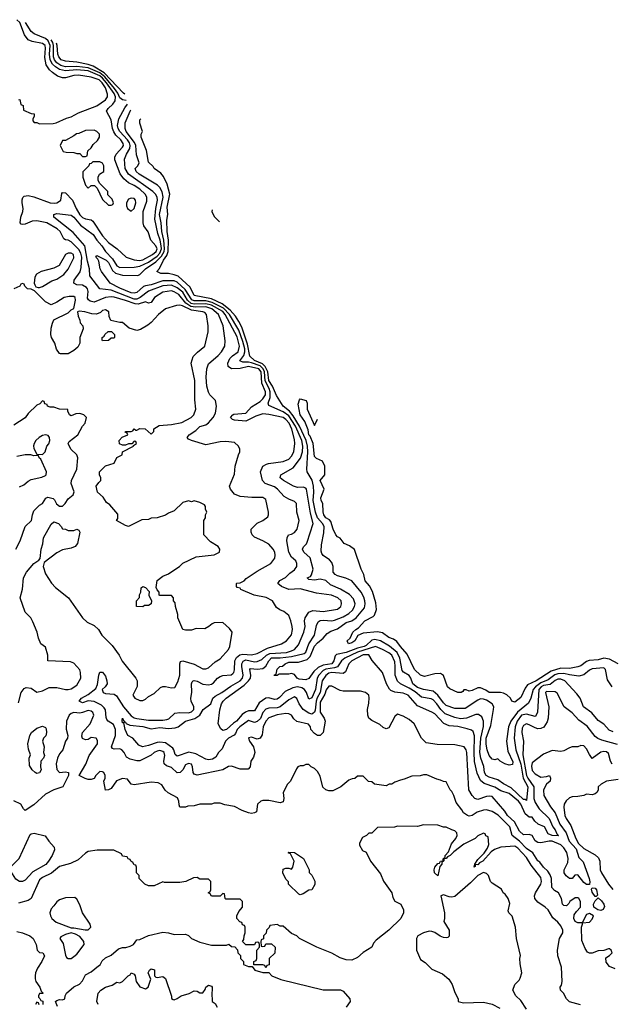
# Model space of a CAD drawing. Header units: inches. Extents: x 2348341 to 2479810, y 460419 to 613669.
# Tile 406 of 656: x 2390531 to 2394663, y 581511 to 588390. Entities that reach past the tile are written whole.
import ezdxf

# ---------------------------------------------------------------- set-up
doc = ezdxf.new("R2010")
doc.units = ezdxf.units.IN
doc.header["$MEASUREMENT"] = 0
doc.layers.add('C3598', color=7, linetype='Continuous')

msp = doc.modelspace()

# ---------------------------------------------------------------- linework, layer by layer
at = {"layer": 'C3598', "color": 2}
for points, elevation in [([(2390526, 587830), (2390532.7, 587832.7), (2390538, 587798), (2390554, 587790), (2390558, 587758), (2390610, 587734), (2390632.7, 587732.7), (2390632.7, 587712.7), (2390623.6, 587696.4), (2390623.6, 587683.6), (2390632.7, 587672.7), (2390650, 587672), (2390670, 587662), (2390765.4, 587665.4), (2390786, 587670), (2390858, 587702), (2390890, 587711.3), (2390941.2, 587738.8), (2391070, 587788.8), (2391129, 587830), (2391144, 587850), (2391145.2, 587870), (2391130, 587913.6), (2391107.3, 587950), (2391086, 587970), (2391030, 587989.3), (2390942.5, 588002.5), (2390910, 587999.7), (2390850, 587982.7), (2390830, 587982.7), (2390795.3, 587995.3), (2390760.4, 588020.4), (2390740.1, 588040.1), (2390714.9, 588074.9), (2390706.3, 588126.3), (2390711.8, 588190), (2390709.4, 588210), (2390690, 588223.6), (2390617.5, 588237.5), (2390589.8, 588249.8), (2390563.8, 588283.8), (2390531.1, 588370), (2390511.5, 588390)], 106), ([(2394669.6, 583189.6), (2394658, 583210), (2394643.7, 583263.7), (2394630, 583274.5), (2394610, 583277), (2394588.5, 583271.5), (2394530, 583228.7), (2394510, 583255.3), (2394490, 583295.3), (2394470, 583317.2), (2394450, 583319), (2394430, 583309.2), (2394390, 583309), (2394370, 583304), (2394330, 583282), (2394310, 583278), (2394250, 583284), (2394190, 583259.3), (2394110, 583198), (2394106, 583174), (2394110, 583144.7), (2394130, 583121), (2394170, 583098), (2394210, 583102), (2394232, 583110), (2394238, 583090), (2394236, 583070), (2394210, 583048), (2394196.8, 583023.2), (2394190, 583006), (2394190.8, 582970), (2394238.4, 582890), (2394270, 582847.7), (2394304.2, 582770), (2394347.4, 582710), (2394367.2, 582650), (2394416.1, 582596.1), (2394437, 582537), (2394466.7, 582506.7), (2394508.2, 582390), (2394513, 582367), (2394510, 582348), (2394490, 582347.3), (2394470, 582362.7), (2394430, 582415.1), (2394407.2, 582412.8), (2394390, 582389), (2394370, 582389), (2394347.5, 582407.5), (2394334.5, 582430), (2394334, 582450), (2394358.5, 582501.5), (2394361, 582530), (2394351.2, 582571.2), (2394330, 582605.1), (2394310, 582626), (2394250, 582651.8), (2394228.2, 582651.8), (2394170, 582639.7), (2394150, 582641.6), (2394130, 582653.2), (2394109, 582690), (2394090, 582696.9), (2394050, 582694), (2394021.1, 582721.1), (2393987, 582787), (2393937, 582830), (2393919.7, 582859.7), (2393830, 582962), (2393810, 582965.2), (2393790, 582962), (2393730, 582942.7), (2393710, 582949.3), (2393690, 582969.2), (2393666.6, 583010), (2393653.3, 583270), (2393649.5, 583289.5), (2393635.3, 583310), (2393570, 583322.7), (2393445.4, 583325.4), (2393370, 583337.2), (2393337.2, 583370), (2393285.2, 583470), (2393250, 583501.2), (2393210, 583525.2), (2393170, 583539), (2393150, 583522), (2393110, 583442), (2393090, 583435.3), (2393070, 583444), (2393045.6, 583465.6), (2392990, 583494), (2392969, 583510), (2392962.7, 583530), (2392960.9, 583570), (2392970, 583614), (2392972.3, 583652.3), (2392968.7, 583670), (2392946, 583690), (2392910, 583699), (2392790, 583699.5), (2392770, 583704.5), (2392710, 583734), (2392690, 583734.5), (2392671.7, 583708.3), (2392661.5, 583678.5), (2392630, 583622), (2392630, 583551), (2392658, 583510), (2392664.9, 583490), (2392650.6, 583409.4), (2392630, 583388.7), (2392610, 583388.7), (2392590, 583402), (2392564, 583430), (2392562, 583450), (2392548.9, 583468.9), (2392466.6, 583486.6), (2392444.8, 583504.8), (2392429, 583530), (2392410, 583540.9), (2392390, 583542.9), (2392330, 583533.5), (2392270, 583511.3), (2392250.4, 583490), (2392230.4, 583450), (2392225.2, 583394.8), (2392210.4, 583369.6), (2392190, 583362.7), (2392150, 583377.2), (2392128.3, 583371.7), (2392134.8, 583350), (2392163, 583310), (2392174, 583270), (2392162.8, 583237.2), (2392144.7, 583210), (2392141, 583170), (2392126, 583154), (2392070, 583154), (2392010, 583175.1), (2391990, 583172.3), (2391950.4, 583149.6), (2391770, 583112.7), (2391750, 583119), (2391742.7, 583130), (2391738, 583170), (2391730, 583188.7), (2391710, 583194.5), (2391690, 583184), (2391670.4, 583149.6), (2391651, 583130), (2391630, 583129.3), (2391590, 583166), (2391557, 583177), (2391539, 583190), (2391538, 583210), (2391545.1, 583250), (2391539.5, 583270), (2391530, 583278.4), (2391510, 583283.6), (2391490, 583279.7), (2391470.7, 583270), (2391448.8, 583251.2), (2391370, 583212.7), (2391350, 583212), (2391303, 583223), (2391277.5, 583237.5), (2391261.2, 583270), (2391244, 583290), (2391230, 583296.2), (2391190, 583293.2), (2391179, 583299), (2391173.2, 583310), (2391200.4, 583390), (2391201.1, 583430), (2391186.9, 583466.9), (2391148.5, 583488.5), (2391140.1, 583500.1), (2391134.7, 583514.7), (2391130, 583568.7), (2391122, 583582), (2391101.1, 583601.1), (2391050, 583627.1), (2391010, 583632.3), (2390970, 583618.4), (2390946.6, 583630), (2390962.7, 583650), (2391010, 583676.3), (2391061.5, 583718.5), (2391074.8, 583745.2), (2391082.9, 583810), (2391090, 583831.3), (2391110, 583831.3), (2391130, 583804.7), (2391140.5, 583770), (2391140.7, 583750), (2391127.7, 583730), (2391106, 583710), (2391114, 583690), (2391130, 583682.6), (2391190, 583678), (2391206, 583666), (2391255.6, 583590), (2391310, 583525.7), (2391330, 583513.1), (2391348.2, 583508.2), (2391430, 583496), (2391530, 583496.5), (2391558.8, 583501.2), (2391573.6, 583506.4), (2391614.9, 583545.1), (2391650, 583550.4), (2391710, 583546.3), (2391730, 583554), (2391746, 583570), (2391747.8, 583590), (2391727.8, 583630), (2391726.6, 583646.6), (2391732.9, 583692.9), (2391729.7, 583750.3), (2391735.1, 583764.9), (2391742, 583770), (2391750, 583773), (2391770, 583767.7), (2391810, 583748.2), (2391850, 583742), (2391870, 583747.3), (2391883.6, 583756.4), (2391911.4, 583788.6), (2391930, 583800.5), (2391950, 583808), (2392006.8, 583813.2), (2392018.3, 583821.7), (2392026, 583830), (2392031.4, 583848.6), (2392033.3, 583910), (2392046.2, 583933.8), (2392067.3, 583952.7), (2392090, 583958.3), (2392150, 583952.9), (2392190, 583961.7), (2392260.9, 583999.1), (2392359, 584030), (2392393.2, 584050), (2392430, 584092), (2392437, 584130), (2392434.5, 584150), (2392425.2, 584190), (2392410, 584228), (2392374.8, 584254.8), (2392346.8, 584266.8), (2392323.7, 584283.7), (2392295.3, 584330), (2392252.1, 584352.1), (2392169.3, 584369.3), (2392075.3, 584410), (2392070, 584418), (2392050, 584422), (2392044, 584430), (2392044, 584450), (2392047.5, 584452.5), (2392070, 584454.8), (2392098, 584470), (2392113.2, 584486.8), (2392190, 584537.3), (2392284, 584590), (2392311.9, 584628.1), (2392316, 584650), (2392312.7, 584670), (2392301.2, 584690), (2392270, 584725.2), (2392230, 584749.3), (2392170, 584775.3), (2392155.3, 584790), (2392148, 584810), (2392148, 584830), (2392190, 584872), (2392230, 584891.3), (2392263.1, 584916.9), (2392268.7, 584930), (2392268.7, 584950), (2392250, 585038), (2392230, 585052.7), (2392152.1, 585052.1), (2392070, 585059.3), (2392030, 585074), (2392002, 585110), (2391995.3, 585130), (2392030, 585214), (2392035.3, 585270), (2392058, 585350), (2392068, 585370), (2392068, 585390), (2392058, 585410), (2392030, 585435.3), (2391970, 585444), (2391930, 585441.2), (2391830, 585419), (2391730, 585449), (2391710, 585459), (2391701.2, 585470), (2391714, 585490), (2391760.4, 585519.6), (2391790, 585548.4), (2391830, 585560.4), (2391850, 585573.4), (2391882.7, 585610), (2391898.6, 585641.4), (2391905.2, 585690), (2391899, 585730), (2391859, 585770), (2391850, 585788), (2391838, 585830), (2391832.5, 585892.5), (2391838, 585950), (2391850, 585984.7), (2391917, 586043), (2391939.5, 586070), (2391962.7, 586110), (2391965.2, 586145.2), (2391951.5, 586250), (2391919.7, 586330), (2391873.5, 586370), (2391830, 586383.2), (2391758.9, 586381.1), (2391726, 586386), (2391690.6, 586410), (2391641.3, 586470), (2391610, 586489.7), (2391590, 586494.8), (2391530, 586487), (2391471.3, 586450), (2391450, 586415.3), (2391430, 586409.2), (2391410, 586418), (2391357.8, 586402.2), (2391336.3, 586403.7), (2391270, 586428.7), (2391190, 586452.4), (2391170, 586454.3), (2391130, 586448), (2391050, 586417.6), (2391023.8, 586423.8), (2391011.7, 586431.7), (2391005.6, 586445.6), (2391009.6, 586490), (2391005.1, 586510), (2390998, 586518), (2390970, 586535.1), (2390930, 586538.4), (2390909.4, 586550), (2390912.3, 586570), (2390952.2, 586627.8), (2390961, 586659), (2390963.8, 586730), (2390957.9, 586757.9), (2390943.4, 586783.4), (2390890, 586838), (2390870, 586849.3), (2390850, 586852), (2390840.1, 586860.1), (2390812.8, 586910), (2390791.8, 586930), (2390721.2, 586970), (2390650, 586984.7), (2390618.7, 586981.3), (2390570, 586960.7), (2390550, 586958), (2390540.7, 586960.7), (2390533.2, 586970), (2390538.7, 587010), (2390553.3, 587050), (2390555.1, 587070), (2390547, 587110), (2390549.3, 587130.7), (2390552.9, 587147.1), (2390563.2, 587156.8), (2390590, 587160.7), (2390630, 587153.4), (2390744.7, 587110), (2390771.6, 587108.4), (2390790, 587110.8), (2390810, 587121), (2390817.2, 587130), (2390825.2, 587174.8), (2390830, 587182), (2390850, 587181), (2390900.5, 587130), (2390924.4, 587070), (2390950, 587026), (2390970, 587007.7), (2390990, 586998.9), (2391030, 586990.7), (2391042.4, 586982.4), (2391110, 586879.1), (2391150, 586833), (2391210.8, 586790), (2391274.8, 586730), (2391331.3, 586711.3), (2391368.2, 586708.2), (2391390, 586712.4), (2391458.7, 586750), (2391483, 586770), (2391490.8, 586790), (2391480.7, 586810), (2391447.3, 586850), (2391427.8, 586907.8), (2391398, 586950), (2391392.3, 586970), (2391392.3, 587050), (2391418, 587122), (2391418.7, 587150), (2391408, 587170), (2391370, 587205.1), (2391330, 587231.1), (2391289.8, 587249.8), (2391257.1, 587277.1), (2391232.5, 587312.5), (2391195.1, 587410), (2391194.7, 587430), (2391203.5, 587450), (2391250, 587500.5), (2391255.4, 587510), (2391254, 587526), (2391237.4, 587550), (2391202.8, 587582.8), (2391187.6, 587607.6), (2391178.4, 587630), (2391169.7, 587689.7), (2391137.2, 587750), (2391149.6, 587770), (2391181, 587799), (2391197, 587823), (2391199.5, 587850), (2391190, 587875.3), (2391137.7, 587950), (2391110, 587982), (2391090, 587997.8), (2391010, 588033.1), (2390930, 588039.9), (2390850, 588032.1), (2390810, 588041.5), (2390779.8, 588059.8), (2390759.8, 588079.8), (2390744.7, 588110), (2390740.2, 588150), (2390744.1, 588210), (2390730, 588242.4), (2390710, 588258.6), (2390632.2, 588292.2), (2390610, 588308), (2390571.6, 588370.8)], 102), ([(2391275.1, 587824.8), (2391250, 587829.7), (2391230, 587844.2), (2391216.1, 587876.1), (2391192.8, 587910), (2391124.5, 587990), (2391090, 588018.2), (2391010, 588054.5), (2390930, 588064), (2390850, 588061.7), (2390818.7, 588070), (2390790, 588088), (2390773.2, 588110), (2390767.3, 588130), (2390766.7, 588210), (2390762.5, 588230), (2390750, 588249.8)], 98), ([(2391265, 587870.6), (2391255.7, 587875.7), (2391119.7, 588019.7), (2391045, 588065), (2391010, 588077.5), (2390930, 588094.2), (2390850, 588099.1), (2390821.6, 588110), (2390804.4, 588130), (2390797.7, 588150), (2390792.8, 588210), (2390788.7, 588225.2)], 94), ([(2394705.3, 583325.3), (2394595.6, 583355.6), (2394568.1, 583368.1), (2394550, 583382.7), (2394494.2, 583454.1), (2394436.6, 583496.6), (2394390, 583547), (2394332.7, 583590), (2394284.7, 583684.7), (2394270, 583693.2), (2394210, 583695.6), (2394203, 583690), (2394225.5, 583590), (2394221.6, 583510), (2394214.7, 583485.3), (2394192.1, 583447.9), (2394170, 583437), (2394150, 583436.2), (2394130, 583442), (2394090, 583464.5), (2394070, 583469.4), (2394050, 583459.3), (2394040.7, 583439.3), (2394037.1, 583410), (2394050.5, 583350.5), (2394045.2, 583254.8), (2394071.1, 583110), (2394079.7, 583090), (2394122.3, 583030), (2394122, 582950), (2394130, 582920.7), (2394157.7, 582877.7), (2394228.5, 582810), (2394254, 582750), (2394270.3, 582730), (2394281.3, 582701.3), (2394294.8, 582690), (2394292.1, 582687.9), (2394249, 582690), (2394222.4, 582702.4), (2394197.2, 582750), (2394152, 582770), (2394129, 582790), (2394110, 582819), (2394090, 582819), (2394062, 582842), (2394029.7, 582910), (2394015.3, 582930), (2393950, 582984.2), (2393890, 583002.6), (2393850, 583028.6), (2393774.3, 583054.3), (2393750, 583074), (2393724.7, 583124.7), (2393707.9, 583207.9), (2393703.8, 583270), (2393707.8, 583387.8), (2393697.4, 583417.4), (2393686, 583426), (2393656.1, 583436.1), (2393590, 583451.6), (2393530, 583456), (2393492.1, 583472.1), (2393430, 583539.3), (2393410, 583553.2), (2393310, 583597.2), (2393244, 583670), (2393210, 583684.5), (2393151.7, 583691.7), (2393123.2, 583703.2), (2393112.5, 583712.5), (2393093.2, 583750), (2393064, 583830), (2392993.3, 583913.3), (2392970, 583952.6), (2392930, 583953.2), (2392850.5, 583910), (2392830.5, 583890), (2392806.4, 583833.6), (2392790, 583822), (2392710, 583829.7), (2392690, 583823.5), (2392670, 583807.8), (2392643.9, 583770), (2392629.3, 583690), (2392607.9, 583652.1), (2392601.2, 583630), (2392593.9, 583566.1), (2392588.9, 583551.1), (2392577.7, 583542.3), (2392570, 583538.7), (2392550, 583544.7), (2392510.8, 583570.8), (2392482.4, 583610), (2392466.8, 583646.8), (2392450, 583659.3), (2392410, 583638.4), (2392350, 583589.7), (2392330, 583582.7), (2392270, 583579.6), (2392250, 583574), (2392230, 583549.5), (2392211.5, 583508.5), (2392190, 583487.1), (2392170, 583480.5), (2392130, 583493.6), (2392068.4, 583450), (2392048.7, 583430), (2392038, 583402), (2392028.8, 583391.2), (2391990, 583369.6), (2391968.4, 583350), (2391944.4, 583295.6), (2391919.1, 583270), (2391901.6, 583238.4), (2391876.7, 583223.3), (2391850, 583218.4), (2391830, 583222.7), (2391760.5, 583260.5), (2391713.3, 583273.3), (2391630, 583245.1), (2391616.6, 583256.6), (2391607.6, 583290), (2391600.1, 583300.1), (2391550, 583337.4), (2391510, 583342), (2391490, 583339.7), (2391430, 583318.7), (2391388.7, 583310), (2391362, 583322), (2391322, 583370), (2391285.2, 583390), (2391267, 583430), (2391258, 583478), (2391250, 583478), (2391246, 583494), (2391249.3, 583510.7), (2391254.8, 583494.8), (2391262, 583490), (2391262, 583482), (2391270, 583482), (2391273.7, 583473.7), (2391300.3, 583460.3), (2391390, 583451.8), (2391450, 583435.3), (2391510, 583446), (2391570, 583438.9), (2391617, 583443), (2391638, 583450), (2391690, 583488.4), (2391753.2, 583506.8), (2391789.7, 583530.3), (2391813.2, 583570), (2391865.2, 583610), (2391879.3, 583650), (2391895.4, 583664.6), (2391942, 583690), (2392005.2, 583734.8), (2392071.3, 583770), (2392086.3, 583790), (2392092.4, 583810), (2392082.2, 583870), (2392082.4, 583890), (2392090.8, 583909.2), (2392110, 583917.2), (2392170, 583904.4), (2392190, 583906), (2392220.8, 583919.2), (2392255.4, 583950), (2392278, 583962), (2392395.3, 583970), (2392430, 583979.6), (2392449.5, 583990), (2392477.3, 584022.7), (2392516.2, 584110), (2392525.1, 584150), (2392520.7, 584190), (2392524.5, 584210), (2392549.4, 584250), (2392577.6, 584262.4), (2392650, 584256.5), (2392749.5, 584270.5), (2392773.2, 584290), (2392779.3, 584310), (2392776, 584330), (2392753.2, 584350), (2392708.7, 584370), (2392604.4, 584384.4), (2392490, 584413.3), (2392410, 584409.6), (2392359, 584430), (2392334, 584450), (2392347.7, 584472.3), (2392386.8, 584493.2), (2392417, 584523), (2392450, 584546.8), (2392467, 584570), (2392466.6, 584590), (2392459.3, 584610), (2392430, 584636), (2392409.6, 584670), (2392397.2, 584750), (2392399, 584770), (2392408.7, 584790), (2392430, 584794.8), (2392450, 584806.8), (2392469.2, 584830), (2392482.7, 584890), (2392466, 584950), (2392464, 585010), (2392450, 585024), (2392410, 585039.3), (2392378, 585058), (2392332.3, 585110), (2392310, 585125.6), (2392245.2, 585150), (2392226, 585170), (2392213.2, 585230), (2392229, 585270), (2392254.8, 585285.2), (2392269.5, 585290.5), (2392370, 585302.4), (2392410, 585319.1), (2392430, 585340.7), (2392444.5, 585370), (2392451.3, 585430), (2392450, 585458), (2392430.8, 585530), (2392412.7, 585570), (2392390, 585596.9), (2392370, 585609.7), (2392270, 585632.3), (2392230, 585635.8), (2392179.6, 585620.4), (2392110, 585586), (2392030, 585593.2), (2392017.2, 585597.2), (2392002, 585610), (2392019, 585630), (2392026.9, 585633.1), (2392110, 585640.7), (2392150, 585684.9), (2392210, 585721.6), (2392230, 585741.3), (2392247.1, 585770), (2392248.6, 585790), (2392222, 585850), (2392216.8, 585930), (2392201.1, 585950), (2392130, 585967.9), (2392070, 585954.2), (2392009.7, 585949.7), (2391986.7, 585966.7), (2391983.6, 585990), (2391998, 586022), (2392017.5, 586042.5), (2392056.2, 586070), (2392066.6, 586110), (2392050, 586173.6), (2391965.8, 586330), (2391950, 586350.6), (2391870, 586395.9), (2391830, 586405.3), (2391750, 586403.1), (2391727.7, 586407.7), (2391702.8, 586430), (2391670, 586486.8), (2391630, 586517.3), (2391590, 586534.8), (2391530, 586531.5), (2391430, 586493.3), (2391371.9, 586448.1), (2391350, 586437.1), (2391330, 586438.2), (2391170, 586499.8), (2391089.6, 586509.6), (2391021.5, 586601.4), (2391019.1, 586650), (2391003.3, 586703.3), (2390986, 586810), (2390904.2, 586904.2), (2390769.4, 587010), (2390768.7, 587030), (2390790, 587034.9), (2390890, 587024.4), (2390910, 587010.4), (2390954.9, 586954.9), (2391043.7, 586890), (2391070.3, 586850), (2391105.2, 586810), (2391130.3, 586770), (2391178.5, 586718.5), (2391210, 586670.3), (2391230, 586659.6), (2391330, 586660.9), (2391370, 586669.1), (2391430, 586696.6), (2391490, 586737.3), (2391510, 586758.2), (2391521, 586790), (2391519.6, 586810), (2391511.9, 586850), (2391495.1, 586895.1), (2391475.7, 586995.7), (2391481.2, 587070), (2391492.8, 587130), (2391490.7, 587150.7), (2391480.5, 587170), (2391461.6, 587190), (2391290, 587309.7), (2391267.3, 587350), (2391264, 587416), (2391276.9, 587450), (2391301, 587490), (2391302.8, 587510), (2391297.1, 587530), (2391284.1, 587550), (2391229.8, 587610), (2391218.5, 587630), (2391214.8, 587650), (2391223.6, 587696.4), (2391264.8, 587775.2), (2391283.5, 587800)], 98), ([(2394675.5, 583415.5), (2394647.2, 583427.2), (2394610, 583469), (2394570, 583494), (2394527.6, 583547.6), (2394469.2, 583590), (2394444, 583650), (2394421.2, 583681.2), (2394338.4, 583770), (2394310, 583783.5), (2394290, 583782.3), (2394270, 583773.1), (2394235.2, 583744.8), (2394190, 583737.7), (2394172, 583730), (2394156.5, 583710), (2394147.7, 583552.3), (2394138.8, 583530), (2394130, 583522.7), (2394070, 583538.3), (2394036.3, 583530), (2394004.7, 583490), (2393990.2, 583450), (2393984.4, 583370), (2393995.2, 583290), (2394030, 583187.7), (2394046, 583090), (2394078.8, 583030), (2394070, 582935.3), (2394062, 582942), (2394050, 582943), (2393962.7, 583022.7), (2393910, 583051.2), (2393870, 583079.7), (2393810, 583098), (2393789.8, 583109.8), (2393778, 583130), (2393772.5, 583172.5), (2393751.1, 583230), (2393744.5, 583270), (2393752.4, 583370), (2393771.1, 583451.1), (2393769.6, 583489.6), (2393759.3, 583519.3), (2393736, 583536), (2393716, 583536), (2393650.3, 583509.7), (2393610, 583506), (2393570, 583513.7), (2393501.5, 583541.5), (2393471.1, 583570), (2393443.1, 583610), (2393417.4, 583637.4), (2393404.1, 583644.1), (2393337.3, 583657.3), (2393293.5, 583693.5), (2393250, 583720.7), (2393189.8, 583749.8), (2393170, 583767.6), (2393152, 583810), (2393153.8, 583870), (2393150, 583904), (2393130, 583949.4), (2393110, 583965.6), (2393064, 583990), (2393015.3, 584010), (2392890, 583970.6), (2392802.4, 583930), (2392778, 583910), (2392750, 583868.9), (2392730, 583861.7), (2392670, 583853.4), (2392650, 583843.1), (2392619.6, 583810), (2392609.1, 583790), (2392596.1, 583710), (2392570, 583653.2), (2392550, 583644), (2392533.6, 583690), (2392520.5, 583710), (2392502.4, 583722.4), (2392470, 583729.8), (2392437.8, 583722.2), (2392384.2, 583695.8), (2392346.2, 583653.8), (2392330, 583642), (2392310, 583641), (2392270, 583653), (2392249.1, 583650.9), (2392202.6, 583617.4), (2392170, 583561.2), (2392130, 583562.4), (2392107.5, 583552.5), (2392085.4, 583534.6), (2392045.5, 583490), (2392024.2, 583475.8), (2391976.3, 583430), (2391950, 583423.7), (2391934.5, 583434.5), (2391917.2, 583470), (2391929.5, 583569.5), (2391941.3, 583610), (2391951.8, 583630), (2391972, 583650), (2392099, 583740.9), (2392129.7, 583770), (2392141.7, 583790), (2392144.4, 583810), (2392138, 583850), (2392143, 583857), (2392190, 583852.7), (2392230, 583857.6), (2392250, 583874.4), (2392270, 583910.3), (2392290, 583931.1), (2392350, 583931.8), (2392430, 583942), (2392517.5, 583962.5), (2392530, 583970.5), (2392550.9, 584030), (2392589.6, 584090), (2392602.6, 584157.4), (2392615.9, 584184.1), (2392628.2, 584191.8), (2392650, 584195.8), (2392710, 584190.4), (2392730, 584193.7), (2392790, 584217.7), (2392830, 584240.3), (2392855.7, 584264.3), (2392869.6, 584290), (2392873.3, 584310), (2392862.8, 584342.8), (2392834.3, 584374.3), (2392772.2, 584412.2), (2392701.7, 584441.7), (2392670, 584471.2), (2392630, 584481.1), (2392590, 584475.1), (2392550, 584478), (2392538, 584490), (2392561.2, 584498.8), (2392569.5, 584510.5), (2392579.5, 584550), (2392559.5, 584630), (2392514.5, 584670), (2392505.1, 584690), (2392511.8, 584708.2), (2392533, 584727), (2392539.7, 584740.3), (2392580.9, 584870), (2392562.2, 584942.2), (2392534, 585110), (2392530, 585116), (2392510, 585123.7), (2392470, 585122), (2392442, 585130), (2392374, 585170), (2392349.2, 585190), (2392355.3, 585210), (2392440.7, 585259.3), (2392492.7, 585327.3), (2392507.1, 585370), (2392508.5, 585411.5), (2392501.6, 585450), (2392457, 585550), (2392410, 585622.2), (2392370, 585650.7), (2392270, 585695.3), (2392266.3, 585710), (2392279.8, 585750), (2392279.1, 585790), (2392272.7, 585812.7), (2392246.1, 585866.1), (2392240.7, 585930), (2392231.3, 585951.3), (2392210, 585971), (2392150, 585993.2), (2392130, 585997.5), (2392090, 585996.9), (2392067.7, 586007.7), (2392095.8, 586044.2), (2392103.7, 586070), (2392103.4, 586090), (2392090, 586142.4), (2392060.3, 586220.3), (2391996.3, 586330), (2391954.1, 586374.1), (2391874.5, 586414.5), (2391830, 586424.7), (2391750, 586425.8), (2391732.2, 586432.2), (2391685.8, 586505.8), (2391630, 586555.1), (2391610, 586565.3), (2391530, 586565.5), (2391450, 586538), (2391410.2, 586529.8), (2391395.1, 586524.9), (2391350, 586484.2), (2391330, 586478.3), (2391310, 586482), (2391230, 586515.1), (2391163.7, 586550), (2391102.7, 586630), (2391092.7, 586650), (2391083.2, 586703.2), (2391077.2, 586717.2), (2391062, 586730), (2391070, 586742), (2391134.9, 586710), (2391150, 586693), (2391178, 586638), (2391200.2, 586620.2), (2391250, 586604.9), (2391356.1, 586603.9), (2391370, 586610.4), (2391409.7, 586650), (2391481.2, 586698.8), (2391521.2, 586738.8), (2391538.8, 586770), (2391542.2, 586790), (2391538.6, 586850), (2391523.4, 586910), (2391519.4, 586970), (2391506.3, 587030), (2391533.6, 587150), (2391527, 587187), (2391510, 587218.4), (2391493.2, 587233.2), (2391365.1, 587310), (2391343.6, 587330), (2391338, 587350), (2391355.1, 587370), (2391364.5, 587390), (2391346.5, 587446.5), (2391342.2, 587510), (2391332.3, 587532.3), (2391275.6, 587610), (2391267.4, 587630), (2391268.4, 587670), (2391301.5, 587750), (2391307.9, 587760.5)], 94), ([(2394668, 583730), (2394637.2, 583777.2), (2394622, 583850), (2394610, 583862), (2394530, 583854), (2394510, 583846), (2394470, 583812), (2394435.3, 583804.7), (2394370, 583812), (2394330, 583821.6), (2394290, 583820.2), (2394267.3, 583812.7), (2394222.3, 583777.7), (2394170, 583757.7), (2394133, 583730), (2394116.9, 583710), (2394101.7, 583650), (2394084.1, 583615.9), (2394007.1, 583552.9), (2393961.5, 583490), (2393943.7, 583450), (2393930.3, 583350), (2393939.1, 583279.1), (2393974, 583206), (2393973.4, 583186.6), (2393950, 583181.2), (2393918, 583190), (2393886, 583210), (2393870, 583226), (2393850, 583218), (2393830, 583224), (2393809.6, 583250), (2393794.5, 583290), (2393788.6, 583328.6), (2393789.8, 583370), (2393821.1, 583458.9), (2393841, 583570), (2393841.3, 583590), (2393831, 583611), (2393790, 583635.1), (2393770, 583642.9), (2393750, 583644.5), (2393730, 583636.2), (2393643.1, 583576.9), (2393570, 583578.7), (2393510, 583599.6), (2393490, 583616.9), (2393451, 583671), (2393418, 583698), (2393350, 583709.7), (2393310, 583725.3), (2393275.6, 583750), (2393262, 583790), (2393250, 583809.2), (2393211.5, 583831.5), (2393202.8, 583842.8), (2393186.8, 583930), (2393167.4, 583970), (2393113.1, 584013.1), (2393050, 584049.8), (2393010, 584058.8), (2392990, 584054), (2392950, 584016.8), (2392936.4, 584010), (2392890, 584000.2), (2392810, 583969.8), (2392744.3, 583955.7), (2392733.9, 583946.1), (2392725.7, 583910), (2392710.4, 583890), (2392650, 583881.2), (2392615.6, 583864.4), (2392584.7, 583835.3), (2392550, 583786.6), (2392530, 583778.4), (2392483, 583783), (2392468.7, 583790), (2392450, 583815.3), (2392430, 583822), (2392410, 583818), (2392342, 583818), (2392330, 583808), (2392308, 583808), (2392310, 583814), (2392322, 583818), (2392330, 583852), (2392348, 583870), (2392366.3, 583873.7), (2392384, 583890), (2392410, 583901.6), (2392477.6, 583902.4), (2392539.5, 583920.5), (2392558.9, 583941.1), (2392590, 584012.4), (2392610, 584035.3), (2392650.9, 584069.1), (2392678.5, 584101.5), (2392703.1, 584116.9), (2392750, 584135.3), (2392810, 584179), (2392850, 584190.3), (2392880.5, 584210), (2392938.5, 584281.5), (2392944.7, 584310), (2392941.3, 584330), (2392934.6, 584354.6), (2392916.2, 584390), (2392850, 584469.3), (2392807.8, 584487.8), (2392750, 584504.5), (2392734.2, 584514.2), (2392721.2, 584530), (2392719, 584570), (2392710, 584598), (2392695.5, 584615.5), (2392650, 584646), (2392640.7, 584660.7), (2392636.6, 584676.6), (2392638.2, 584721.8), (2392655.3, 584804.7), (2392656.8, 584850), (2392646.2, 584870), (2392611.7, 584910), (2392596.2, 584950), (2392581.5, 585030), (2392585.8, 585090), (2392582.8, 585130), (2392573.8, 585173.8), (2392539.6, 585230), (2392536.3, 585250), (2392544.2, 585370), (2392541.7, 585410), (2392531.4, 585450), (2392486.1, 585550), (2392441.5, 585621.5), (2392416, 585656), (2392371.5, 585690), (2392324.2, 585764.2), (2392295.3, 585830), (2392269.9, 585870), (2392263.2, 585930), (2392246.2, 585966.2), (2392226, 585986), (2392171.3, 586010), (2392138.4, 586038.4), (2392122.3, 586122.3), (2392082.7, 586242.7), (2392061.6, 586281.6), (2392037.9, 586317.9), (2392001.2, 586361.2), (2391945.7, 586405.7), (2391870, 586439.5), (2391750, 586463), (2391722.3, 586522.3), (2391637.8, 586597.8), (2391610, 586608.4), (2391570, 586616), (2391517.2, 586617.2), (2391488.7, 586630), (2391507.5, 586652.5), (2391536.3, 586710), (2391558.2, 586741.8), (2391567.2, 586770), (2391569, 586849), (2391559.7, 586910), (2391558.7, 586990), (2391566, 587030), (2391561, 587081), (2391580.5, 587170), (2391561.7, 587241.7), (2391534.9, 587294.9), (2391517.7, 587317.7), (2391469.5, 587349.5), (2391464, 587364), (2391430, 587395.3), (2391417.2, 587477.2), (2391379, 587570), (2391379, 587590), (2391388.7, 587610), (2391370, 587666), (2391369.3, 587690), (2391377, 587697.9)], 90), ([(2391875.3, 587061.1), (2391872, 587050), (2391890, 587014), (2391926.2, 586977.8)], 90), ([(2390523.1, 583616.9), (2390541.2, 583690), (2390562.4, 583717.6), (2390575.5, 583724.5), (2390610, 583718.8), (2390650, 583692), (2390690, 583702), (2390736.4, 583723.6), (2390790, 583724.7), (2390850, 583711.3), (2390870, 583711), (2390890, 583716), (2390930, 583741), (2390957.2, 583790), (2390956, 583830), (2390950, 583848), (2390910, 583894), (2390884.7, 583904.7), (2390728, 583910), (2390728, 583950), (2390710, 584006), (2390678, 584030), (2390662, 584070), (2390654, 584110), (2390623.1, 584183.1), (2390608, 584210), (2390569, 584250), (2390533.2, 584350), (2390549.5, 584410.5), (2390557.2, 584490), (2390579, 584530), (2390629.2, 584590), (2390665.2, 584614.8), (2390674, 584626), (2390680.9, 584690), (2390691.8, 584728.2), (2390697, 584770), (2390750, 584866), (2390770, 584882.8), (2390801, 584870), (2390821, 584850), (2390830, 584832), (2390850, 584831.3), (2390870, 584822), (2390910, 584822), (2390931, 584831), (2390943.6, 584823.6), (2390951.3, 584810), (2390934.8, 584730), (2390918, 584710), (2390890, 584697.2), (2390830, 584685.2), (2390790, 584666), (2390702.8, 584597.2), (2390694.8, 584570), (2390710, 584518), (2390753.2, 584453.2), (2390782, 584422), (2390870.7, 584350.7), (2390970, 584211.3), (2391001.4, 584181.4), (2391050, 584158), (2391082, 584130), (2391104.7, 584090), (2391176.8, 584016.8), (2391226, 583950), (2391247.5, 583907.5), (2391342, 583790), (2391352, 583770), (2391351.6, 583731.6), (2391322, 583670), (2391334, 583650), (2391370, 583634), (2391390, 583634), (2391410, 583642), (2391430, 583662), (2391470, 583682), (2391514.6, 583725.4), (2391530, 583731.3), (2391550, 583731.3), (2391590, 583722), (2391614.6, 583725.4), (2391635.5, 583764.5), (2391649.2, 583810), (2391649.3, 583890), (2391654.6, 583905.4), (2391670, 583911.3), (2391750, 583886.8), (2391810, 583854), (2391830, 583854.8), (2391850, 583862.8), (2391896.5, 583903.5), (2391930, 583924.7), (2391989.2, 583990), (2391998, 584010), (2392014, 584110), (2391997.2, 584137.2), (2391950, 584178), (2391890, 584175.3), (2391874, 584170), (2391852, 584150), (2391824.7, 584135.3), (2391764.5, 584135.5), (2391730, 584125.2), (2391690, 584124), (2391669.4, 584129.4), (2391635.3, 584210), (2391634.6, 584234.6), (2391618, 584290), (2391616.4, 584316.4), (2391606, 584330), (2391606, 584350), (2391590, 584366), (2391510, 584366), (2391506, 584370), (2391506, 584390), (2391490, 584406), (2391483.1, 584423.1), (2391490, 584472), (2391530, 584502), (2391570, 584518), (2391601.2, 584538.8), (2391648, 584570), (2391670, 584592), (2391763.1, 584636.9), (2391888.4, 584651.6), (2391926, 584670), (2391928, 584690), (2391918, 584710), (2391863.1, 584743.1), (2391818, 584790), (2391818, 584890), (2391828, 584910), (2391828.4, 584931.6), (2391838, 584950), (2391828, 584970), (2391828, 584990), (2391820.4, 585000.4), (2391790, 585018), (2391750, 585028), (2391730, 585022), (2391710, 585028), (2391670, 585018), (2391610, 584958), (2391570, 584942), (2391550, 584928.7), (2391491.1, 584908.9), (2391450, 584908), (2391430, 584898), (2391383.6, 584896.4), (2391290, 584849), (2391270, 584855.3), (2391206, 584890), (2391215.3, 584904.7), (2391216.4, 584936.4), (2391160.4, 585000.4), (2391136.4, 585016.4), (2391114, 585054), (2391075.3, 585090), (2391065.2, 585130), (2391083.2, 585156.8), (2391098, 585170), (2391098, 585190), (2391088, 585210), (2391088, 585230), (2391130, 585272), (2391190, 585292), (2391209, 585331), (2391246, 585350), (2391248.7, 585371.3), (2391326, 585410), (2391326, 585414), (2391346, 585430), (2391342, 585442), (2391330, 585446), (2391314, 585426), (2391290, 585426), (2391270, 585418), (2391250, 585418), (2391227.3, 585427.3), (2391226, 585450), (2391247.3, 585472.7), (2391286, 585490), (2391282, 585502), (2391267.3, 585507.3), (2391270, 585514), (2391310, 585514), (2391322, 585518), (2391330, 585532), (2391342, 585522), (2391350, 585522), (2391370, 585534), (2391407.3, 585532.7), (2391450, 585494), (2391467.3, 585512.7), (2391468.7, 585531.3), (2391505.6, 585554.4), (2391590, 585562), (2391663.3, 585576.7), (2391729, 585610), (2391746, 585630), (2391760.9, 585670), (2391754.5, 585734.5), (2391753.6, 585870), (2391729.3, 585990.7), (2391743.2, 586036.8), (2391771.9, 586068.1), (2391824, 586110), (2391846, 586210), (2391846, 586250), (2391835.1, 586330), (2391823.3, 586343.3), (2391809.6, 586349.6), (2391730, 586359.5), (2391668.7, 586391.3), (2391650, 586396.3), (2391626, 586394), (2391550, 586369), (2391501, 586330), (2391450, 586274), (2391425.2, 586254.8), (2391374.4, 586225.6), (2391350, 586219), (2391294.6, 586234.6), (2391250, 586275.3), (2391230, 586275.3), (2391168.4, 586288.4), (2391156.4, 586316.4), (2391154, 586350), (2391130, 586364), (2391110, 586357.2), (2391095.9, 586344.1), (2391067.9, 586332.1), (2391034.2, 586334.2), (2390986, 586350), (2390945.4, 586354.6), (2390934, 586350), (2390939.6, 586319.6), (2390952, 586290), (2390952.7, 586272.7), (2390972, 586250), (2390974, 586230), (2390951.3, 586170), (2390952, 586130), (2390936.9, 586103.1), (2390910, 586078), (2390870, 586055.3), (2390816.4, 586056.4), (2390810, 586058), (2390789.1, 586089.1), (2390775.3, 586130), (2390754, 586170), (2390749.2, 586190), (2390750, 586234), (2390759, 586270), (2390770, 586292), (2390870, 586342), (2390890, 586362), (2390908.7, 586371.3), (2390920.9, 586430), (2390917.2, 586450), (2390910, 586457.2), (2390877, 586457), (2390841, 586450), (2390790, 586417.2), (2390750, 586398), (2390710, 586418), (2390635.3, 586495.3), (2390610, 586508), (2390586, 586510), (2390567.3, 586527.3), (2390562, 586542), (2390550, 586546), (2390538, 586542), (2390532.7, 586527.3), (2390490, 586508.7)], 106), ([(2390504, 584690), (2390534, 584750), (2390569.2, 584850), (2390613.2, 584890), (2390619.3, 584930), (2390630, 584958), (2390670, 584998), (2390689.1, 585010.9), (2390713.6, 585046.4), (2390726.3, 585053.7), (2390764.5, 585044.5), (2390774.9, 585034.9), (2390788.6, 585008.6), (2390810, 584990.7), (2390830, 584990.7), (2390849.3, 585010), (2390870, 585042.8), (2390905.2, 585070), (2390911.7, 585091.7), (2390889.4, 585150.6), (2390893.2, 585170), (2390929.2, 585250), (2390936, 585330), (2390929, 585350), (2390888.7, 585390), (2390868.7, 585430), (2390876.4, 585443.6), (2390938, 585490), (2390969.1, 585550.9), (2390988.9, 585571.1), (2390998, 585610), (2390978, 585630), (2390950, 585639), (2390922.8, 585637.2), (2390890, 585622), (2390878, 585630), (2390866, 585654), (2390866, 585666), (2390810, 585669.2), (2390770, 585682), (2390743.1, 585683.1), (2390726, 585690), (2390722, 585702), (2390707.3, 585707.3), (2390702, 585722), (2390690, 585726), (2390672.7, 585707.3), (2390650, 585698), (2390590, 585638), (2390570, 585608.7), (2390490, 585558)], 110), ([(2394709.4, 583890), (2394650, 583923.1), (2394610, 583929.8), (2394570, 583917.7), (2394507.2, 583912.8), (2394490, 583905.1), (2394450, 583874.7), (2394430, 583868.2), (2394370, 583856.9), (2394310, 583858.7), (2394242, 583838), (2394138.7, 583770), (2394077, 583743), (2394059.9, 583720.1), (2394030, 583655.3), (2393990, 583622), (2393968.9, 583628.9), (2393958, 583650), (2393932.7, 583672.7), (2393910, 583684), (2393889.3, 583689.3), (2393810, 583689.6), (2393786.2, 583706.2), (2393750, 583720.9), (2393730, 583720.9), (2393690, 583702.7), (2393670, 583699), (2393650, 583708), (2393632.7, 583707.3), (2393624.7, 583695.3), (2393614, 583690), (2393590, 583689.3), (2393535.5, 583715.5), (2393519, 583730), (2393490, 583808.7), (2393470, 583822.7), (2393430, 583820.9), (2393358.5, 583801.5), (2393330, 583809.4), (2393287.8, 583850), (2393237.5, 583957.5), (2393189.6, 584010), (2393164.8, 584044.8), (2393141.2, 584061.2), (2393110, 584073.2), (2393065.4, 584105.4), (2393030, 584114), (2392930, 584104), (2392891.3, 584088.7), (2392871, 584050), (2392850, 584035.3), (2392828, 584030), (2392818, 584050), (2392838, 584070), (2392858, 584110), (2392878, 584130), (2392898, 584142), (2392941.2, 584190), (2393000.2, 584219.8), (2393009.6, 584230.4), (2393023.7, 584270), (2393017, 584317), (2392995.9, 584395.9), (2392974, 584434), (2392942.7, 584470), (2392933.2, 584513.2), (2392915.3, 584550), (2392869.3, 584689.3), (2392835.1, 584715.1), (2392798, 584730), (2392770, 584768), (2392750, 584778), (2392738, 584790), (2392719, 584830), (2392704.5, 584884.5), (2392695.1, 584895.1), (2392669.4, 584910), (2392654, 584930), (2392649.3, 584950.7), (2392648.9, 585008.9), (2392635.3, 585030), (2392634, 585050), (2392658, 585110), (2392629.5, 585170), (2392662, 585210), (2392661.2, 585270), (2392645.2, 585305.2), (2392604.1, 585324.1), (2392590, 585338), (2392580.9, 585430), (2392559.4, 585479.4), (2392549.8, 585490), (2392544.5, 585524.5), (2392523.2, 585583.2), (2392489.5, 585630), (2392475.3, 585704.7), (2392484.7, 585735.3), (2392490, 585742), (2392532, 585730), (2392538, 585710), (2392538, 585670), (2392590, 585554), (2392611.4, 585599.2)], 86), ([(2390530, 585127.3), (2390559.1, 585140.9), (2390590, 585166.8), (2390610, 585177.3), (2390685.6, 585194.4), (2390710, 585204.7), (2390715.3, 585210), (2390717.2, 585230), (2390679, 585319), (2390666, 585330), (2390662, 585342), (2390650, 585346), (2390630, 585342), (2390609.2, 585349.2), (2390570, 585349.3), (2390510, 585339)], 114), ([(2394690, 581758), (2394650, 581775.3), (2394625.6, 581805.6), (2394624, 581836), (2394650, 581851.3), (2394668.7, 581870), (2394662, 581890), (2394650, 581899), (2394642, 581898), (2394610, 581888), (2394570, 581884), (2394530, 581869), (2394510, 581869), (2394496.4, 581876.4), (2394480.2, 581900.2), (2394456.4, 581956.4), (2394454, 582050), (2394462, 582070), (2394460.4, 582079.6), (2394510, 582086), (2394530, 582104.7), (2394537.2, 582130), (2394510, 582145.2), (2394490, 582139), (2394459.6, 582080.4), (2394430, 582079.3), (2394409.7, 582089.7), (2394400.7, 582110), (2394403.6, 582136.4), (2394419.5, 582160.5), (2394448, 582190), (2394448, 582230), (2394435.3, 582250), (2394430, 582254), (2394410, 582254), (2394372, 582230), (2394365.4, 582214.6), (2394350, 582198), (2394330, 582202), (2394322, 582210), (2394314, 582250), (2394293.2, 582290), (2394267, 582307), (2394247.9, 582327.9), (2394245.6, 582390), (2394236.6, 582416.6), (2394220.1, 582440.1), (2394190, 582469.3), (2394163.6, 582503.6), (2394150, 582513.2), (2394115.1, 582570), (2394070, 582600.4), (2394021.7, 582650), (2393969.8, 582689.8), (2393954.3, 582750), (2393872.9, 582832.9), (2393830, 582858.9), (2393790, 582869.7), (2393770, 582868.5), (2393726, 582854), (2393690, 582829.6), (2393670, 582826), (2393658, 582830), (2393630, 582848.7), (2393619, 582870), (2393580.2, 582920.2), (2393564, 582970), (2393550, 582998), (2393538, 583010), (2393510, 583066), (2393490, 583068), (2393470, 583078), (2393443.1, 583083.1), (2393374.6, 583114.6), (2393350, 583115.3), (2393327.3, 583107.3), (2393270, 583106), (2393216.9, 583083.1), (2393190, 583078), (2393150, 583062), (2393130.7, 583049.3), (2393111.3, 583048.7), (2393090, 583038), (2393008.4, 583048.4), (2392990, 583066), (2392967.3, 583067.3), (2392930, 583106), (2392890, 583106), (2392871.6, 583088.4), (2392852.7, 583087.3), (2392830, 583078), (2392774, 583030), (2392716.9, 583003.1), (2392690, 583002), (2392670, 583008.7), (2392649.1, 583029.1), (2392630, 583106), (2392610, 583138), (2392590, 583158), (2392566, 583170), (2392550, 583186), (2392530, 583186), (2392510, 583178), (2392490, 583178), (2392474, 583170), (2392463.6, 583156.4), (2392422, 583070), (2392402, 583050), (2392372, 582990), (2392376, 582950), (2392370, 582926), (2392350, 582919), (2392270, 582935.3), (2392230, 582935.3), (2392214, 582930), (2392192, 582910), (2392183.6, 582856.4), (2392171.1, 582848.9), (2392150, 582845.2), (2392130, 582849.2), (2392084.8, 582864.8), (2392030, 582894), (2391964.7, 582904.7), (2391930, 582915.3), (2391890, 582915.3), (2391870, 582908.7), (2391790, 582908.7), (2391750, 582898), (2391705.4, 582894.6), (2391690, 582888), (2391650, 582888), (2391644, 582904), (2391642.7, 582930), (2391633.4, 582953.4), (2391567.6, 582987.6), (2391547.7, 583007.7), (2391523.2, 583043.2), (2391498, 583058), (2391450, 583062.7), (2391330, 583044), (2391309.3, 583049.3), (2391284, 583084), (2391250, 583089), (2391207.3, 583072.7), (2391170, 583018), (2391150, 583008.7), (2391130, 583008), (2391118, 583070), (2391128, 583090), (2391128, 583110), (2391118, 583130), (2391110, 583135.3), (2391090, 583138), (2391062, 583110), (2391051.3, 583088.7), (2391030, 583082), (2391010, 583082), (2390988.7, 583088.7), (2390946, 583110), (2390992.3, 583187.7), (2391017.2, 583250), (2391075.3, 583330), (2391074.6, 583354.6), (2391066, 583370), (2391030, 583375.3), (2391010, 583362), (2390990, 583358), (2390968.9, 583368.9), (2390964, 583384), (2390969.4, 583410.6), (2391024, 583470), (2391048.7, 583530), (2391042, 583550), (2391030, 583559), (2391010, 583564), (2390970, 583549.2), (2390950, 583546), (2390910, 583549.4), (2390890, 583542), (2390876.3, 583530), (2390857.3, 583490), (2390854.4, 583434.4), (2390866, 583390), (2390864.7, 583370), (2390851.3, 583350), (2390832, 583290), (2390810, 583262), (2390794, 583230), (2390785.5, 583190), (2390790, 583152), (2390810, 583131), (2390850, 583136), (2390872, 583130), (2390872, 583110), (2390832, 583030), (2390770, 583008.7), (2390710, 582979), (2390630, 582904), (2390570, 582866), (2390556.4, 582876.4), (2390539, 582910), (2390490, 582932.7)], 106), ([(2394710, 583080.9), (2394630, 583069), (2394592, 583050), (2394572, 583030), (2394570, 583006), (2394562, 582990), (2394550, 582982), (2394530, 582975.3), (2394490, 582978), (2394470, 582968.7), (2394430, 582962), (2394390, 582961.2), (2394370, 582953.2), (2394346.6, 582933.4), (2394334, 582910), (2394330.6, 582889.4), (2394338.4, 582830), (2394346.7, 582810), (2394380.5, 582760.5), (2394414, 582670), (2394433.7, 582633.7), (2394470, 582599.3), (2394550, 582555.5), (2394573.3, 582533.3), (2394583, 582510), (2394585.5, 582450), (2394593.4, 582430), (2394642, 582350), (2394672.3, 582312.3)], 106), ([(2394448.4, 581508.4), (2394370, 581528.7), (2394348.7, 581550), (2394328.4, 581588.4), (2394308, 581610), (2394306, 581630), (2394315.3, 581644.7), (2394319, 581670), (2394315.3, 581770), (2394289.3, 581850), (2394286.6, 581890), (2394300.9, 581970), (2394324.5, 582010), (2394324.5, 582030), (2394310, 582059), (2394290, 582084), (2394254.5, 582114.5), (2394222.7, 582170), (2394201.2, 582190), (2394150, 582223.7), (2394129.4, 582250), (2394127.3, 582270), (2394133.6, 582290), (2394169.4, 582350), (2394176.2, 582370), (2394170, 582397.2), (2394103.1, 582483.1), (2394070, 582537.6), (2394010, 582600.9), (2393990, 582616.2), (2393890, 582609.3), (2393847.5, 582592.5), (2393824, 582576), (2393764.7, 582510), (2393741.4, 582498.6), (2393730, 582485.2), (2393712.7, 582487.3), (2393712.7, 582472.7), (2393706, 582470), (2393708.7, 582490), (2393730, 582522), (2393773.6, 582566.4), (2393798, 582602), (2393807.3, 582627.3), (2393802, 582682), (2393787.3, 582687.3), (2393782, 582702), (2393770, 582706), (2393730, 582688), (2393710.9, 582669.1), (2393632, 582630), (2393562.8, 582577.2), (2393538, 582550), (2393519.6, 582540.4), (2393510, 582528.7), (2393492.7, 582527.3), (2393492.7, 582512.7), (2393478, 582502), (2393478, 582490), (2393466, 582474), (2393450, 582408), (2393429, 582430), (2393425.2, 582450), (2393429.4, 582470), (2393450, 582494.8), (2393462, 582498), (2393470, 582511.3), (2393487.3, 582512.7), (2393487.3, 582527.3), (2393502, 582538), (2393502, 582550), (2393524.7, 582575.3), (2393546.8, 582633.2), (2393577.2, 582670), (2393585.2, 582690), (2393584, 582710), (2393570, 582724), (2393549.3, 582729.3), (2393510, 582748.7), (2393490, 582748.7), (2393450, 582762), (2393350, 582764), (2393310, 582754), (2393170, 582755.3), (2393148.4, 582748.4), (2393030, 582746), (2392990, 582706), (2392970, 582706), (2392954, 582690), (2392924.7, 582675.3), (2392903.6, 582636.4), (2392903.6, 582623.6), (2392925.4, 582585.4), (2392950, 582574), (2392982, 582510), (2393050, 582422), (2393071.1, 582371.1), (2393130.7, 582290.7), (2393138, 582258), (2393151.6, 582231.6), (2393192, 582210), (2393211, 582171), (2393212, 582150), (2393192, 582110), (2393110, 582029), (2393019.8, 581960.2), (2393002, 581938), (2392990.5, 581909.5), (2392930, 581874), (2392890, 581839), (2392850, 581819), (2392810, 581822), (2392770, 581835.3), (2392710, 581868.7), (2392606, 581910), (2392486, 581970), (2392466, 581990), (2392430, 582006), (2392370, 582058), (2392350, 582058), (2392330, 582068), (2392312.7, 582067.3), (2392278, 582062), (2392272.7, 582047.3), (2392254, 582030), (2392252.7, 582007.3), (2392234, 581990), (2392232.7, 581967.3), (2392218, 581962), (2392214, 581950), (2392218, 581918), (2392230, 581914), (2392242, 581918), (2392250, 581934), (2392290, 581934), (2392314, 581910), (2392311.6, 581868.4), (2392274, 581830), (2392272.7, 581787.3), (2392258, 581782), (2392250, 581766), (2392242, 581782), (2392230, 581786), (2392166, 581786), (2392166, 581810), (2392182, 581818), (2392186, 581830), (2392186, 581890), (2392206, 581910), (2392206, 581930), (2392202, 581942), (2392190, 581946), (2392178, 581942), (2392170, 581926), (2392110, 581926), (2392086, 581950), (2392096.4, 581963.6), (2392098, 581990), (2392106, 582010), (2392106, 582050), (2392102, 582062), (2392087.3, 582067.3), (2392082, 582082), (2392067.3, 582087.3), (2392048, 582110), (2392048, 582130), (2392060.4, 582159.6), (2392086, 582190), (2392086, 582230), (2392070, 582246), (2391970, 582246), (2391966, 582250), (2391962, 582282), (2391950, 582286), (2391930, 582266), (2391870, 582266), (2391862, 582282), (2391848, 582290), (2391862, 582298), (2391866, 582310), (2391866, 582370), (2391850, 582386), (2391790, 582386), (2391770, 582398), (2391745.4, 582394.6), (2391691.3, 582368.7), (2391650, 582362), (2391542, 582362), (2391530, 582366), (2391470, 582338), (2391430, 582338), (2391406, 582350), (2391366, 582390), (2391366, 582410), (2391346, 582430), (2391346, 582470), (2391342, 582482), (2391330, 582486), (2391322, 582502), (2391306, 582510), (2391302, 582522), (2391288, 582528), (2391282, 582542), (2391250, 582546), (2391242, 582562), (2391187.3, 582587.3), (2391072.7, 582587.3), (2391010, 582578), (2390990, 582568), (2390939.8, 582520.2), (2390886.4, 582493.6), (2390810, 582473.2), (2390753.4, 582426.6), (2390690, 582396.2), (2390670, 582381.2), (2390610, 582249.2), (2390590, 582235.1), (2390523.4, 582216.6)], 110), ([(2394070, 581478), (2394030, 581538), (2393995.3, 581570), (2393974, 581610), (2393989.3, 581650), (2394020.2, 581679.8), (2394027.2, 581692.8), (2394037, 581730), (2394025.6, 581794.4), (2394024, 581830), (2394028.7, 581851.3), (2394001.2, 581970), (2393994, 582050), (2393970, 582126), (2393948, 582150), (2393943.1, 582163.1), (2393954.6, 582214.6), (2393942, 582250), (2393920.4, 582280.4), (2393908, 582290), (2393894.6, 582314.6), (2393830, 582358), (2393818, 582370), (2393804, 582410), (2393790, 582424), (2393770, 582431.8), (2393730, 582411.2), (2393679.3, 582360.7), (2393570, 582264.7), (2393550, 582259.7), (2393530, 582261.6), (2393490, 582275.1), (2393472, 582270), (2393497.3, 582150), (2393498, 582110), (2393492, 582090), (2393531.3, 582030), (2393530, 581986), (2393522, 581978), (2393510, 581975.3), (2393490, 581977.2), (2393466.8, 581986.8), (2393430, 582013.2), (2393410, 582019.3), (2393390, 582020.9), (2393352, 582010), (2393312, 581990), (2393302, 581970), (2393302, 581890), (2393330, 581824.7), (2393362, 581802), (2393410, 581756), (2393483.5, 581723.5), (2393527.1, 581687.1), (2393551.3, 581650), (2393570, 581594), (2393592, 581550), (2393594, 581530), (2393630, 581521), (2393770, 581526), (2393830, 581511.3), (2393883.5, 581483.5)], 114), ([(2390510, 582018.8), (2390550, 582010.8), (2390602, 581990), (2390624.7, 581970), (2390646, 581930), (2390652, 581890), (2390670, 581872), (2390692, 581870), (2390704.7, 581850), (2390686, 581810), (2390655.9, 581764.1), (2390641, 581730), (2390638, 581710), (2390638, 581690), (2390644.7, 581670), (2390671.3, 581630), (2390682, 581602), (2390694, 581590), (2390690, 581586), (2390670, 581586), (2390662, 581570), (2390662, 581562), (2390672.7, 581552.7), (2390678, 581538), (2390692, 581532), (2390692, 581510)], 110), ([(2390796, 581496), (2390782, 581530), (2390790, 581538), (2390810, 581544.7), (2390830, 581542), (2390846, 581550), (2390848, 581570), (2390858, 581590), (2390910, 581632), (2390948.4, 581651.6), (2390970, 581674), (2390990, 581718), (2391030, 581738), (2391080.2, 581779.8), (2391094, 581786), (2391106.3, 581813.7), (2391130, 581836), (2391170, 581854.8), (2391221.5, 581898.5), (2391250, 581906.8), (2391273.2, 581906.8), (2391303.1, 581916.9), (2391326, 581930), (2391350, 581962), (2391370, 581964.7), (2391430, 581990.8), (2391530, 582016), (2391570, 582011.3), (2391610, 581998), (2391690, 582002), (2391710, 581992), (2391731.1, 581971.1), (2391790, 581946), (2391870, 581924.7), (2391975.3, 581924.7), (2391991.6, 581931.6), (2392010, 581914), (2392032.7, 581912.7), (2392052.7, 581892.7), (2392054, 581870), (2392072.7, 581852.7), (2392074, 581830), (2392094, 581810), (2392094, 581790), (2392130, 581774), (2392154, 581774), (2392174, 581750), (2392230, 581734), (2392270, 581734), (2392292, 581710), (2392354.6, 581685.4), (2392650, 581611.3), (2392771.6, 581611.6), (2392790, 581602), (2392836, 581550), (2392838, 581530), (2392811.3, 581490)], 110), ([(2391078, 581510), (2391068.7, 581530), (2391078, 581590), (2391098, 581610), (2391130, 581631), (2391176.4, 581643.6), (2391210, 581664.7), (2391230, 581662), (2391248.9, 581671.1), (2391288, 581710), (2391302, 581718), (2391310, 581732), (2391330, 581722), (2391338, 581710), (2391344.7, 581670), (2391370, 581632), (2391410, 581618), (2391428.9, 581631.1), (2391447.3, 581687.3), (2391429, 581730), (2391438, 581750), (2391450, 581758), (2391471.6, 581751.6), (2391472, 581710), (2391481, 581701), (2391490, 581698), (2391530, 581704.7), (2391550, 581692), (2391592, 581568), (2391592, 581552), (2391603.6, 581543.6), (2391610, 581542), (2391630, 581551.3), (2391658, 581570), (2391714.5, 581585.5), (2391750, 581604.7), (2391770, 581602), (2391790, 581591.3), (2391810, 581592), (2391825.2, 581614.8), (2391830, 581631), (2391850, 581644.7), (2391870, 581638), (2391874.8, 581630), (2391876, 581610), (2391872, 581592), (2391874, 581530), (2391896.9, 581516.9), (2391911.1, 581491.1)], 106), ([(2390668, 581508), (2390662, 581522), (2390650, 581526), (2390642, 581510)], 110)]:
    msp.add_lwpolyline(points, dxfattribs=dict(at, elevation=elevation))
for points, elevation in [([(2391050, 587618), (2390990, 587615.3), (2390944.7, 587595.3), (2390927.1, 587592.9), (2390910, 587578), (2390850, 587546), (2390830, 587546), (2390814, 587510), (2390834, 587470), (2390856.4, 587463.6), (2390910, 587462), (2390930, 587454), (2390950, 587454), (2390970, 587434), (2390990, 587434), (2391002, 587438), (2391007.3, 587472.7), (2391030, 587494), (2391043.1, 587516.9), (2391074.6, 587545.4), (2391088, 587570), (2391088, 587590), (2391070, 587608)], 106), ([(2391090, 587398), (2391042, 587398), (2391030, 587386), (2391018, 587382), (2391014, 587370), (2390972.7, 587327.3), (2390972, 587290), (2390990, 587234), (2391010, 587214), (2391030, 587232), (2391052.7, 587232.7), (2391072.7, 587212.7), (2391110, 587134), (2391150, 587094), (2391170, 587094), (2391182, 587098), (2391186, 587110), (2391176.4, 587136.4), (2391147.3, 587167.3), (2391146, 587190), (2391087.3, 587247.3), (2391078, 587270), (2391078, 587290), (2391088, 587310), (2391118, 587330), (2391119, 587370), (2391110, 587388)], 106), ([(2391310, 587142.7), (2391290, 587135.3), (2391276, 587110), (2391276, 587090), (2391284.7, 587070), (2391310, 587051.3), (2391330, 587071.3), (2391342, 587110), (2391339.3, 587130), (2391330, 587141.2)], 106), ([(2390890, 586759.7), (2390870, 586759.7), (2390850.7, 586750), (2390807.3, 586672.7), (2390770, 586653.2), (2390682, 586630), (2390647.1, 586612.9), (2390636, 586590), (2390631.3, 586550), (2390636.9, 586536.9), (2390644.7, 586524.7), (2390659.6, 586519.6), (2390670, 586518), (2390690, 586526), (2390754.5, 586565.5), (2390790, 586576.3), (2390839.3, 586610), (2390870, 586646), (2390910, 586726), (2390906.6, 586750)], 106), ([(2391110, 586146), (2391106, 586150), (2391106, 586170), (2391122, 586178), (2391126, 586190), (2391148.4, 586211.6), (2391171.6, 586211.6), (2391194, 586190), (2391194, 586170), (2391190, 586166), (2391170, 586166), (2391150, 586148)], 106), ([(2390710, 585489.3), (2390690, 585485.2), (2390666, 585470), (2390644.7, 585450), (2390631.3, 585430), (2390627.1, 585412.9), (2390630, 585394), (2390650, 585354), (2390690, 585352), (2390708, 585370), (2390721.2, 585410), (2390733.4, 585426.6), (2390742, 585450), (2390739.3, 585470), (2390730, 585484)], 114), ([(2391390, 584288), (2391346, 584290), (2391346, 584330), (2391367.3, 584352.7), (2391368.4, 584371.6), (2391378, 584390), (2391380.4, 584419.6), (2391390, 584431), (2391410, 584422), (2391436, 584396), (2391432, 584370), (2391451.3, 584330), (2391450, 584308), (2391430, 584298), (2391403.6, 584296.4)], 106), ([(2390650, 583124), (2390638, 583130), (2390618, 583150), (2390600.4, 583180.4), (2390598, 583230), (2390606, 583254), (2390592.7, 583292.7), (2390586.6, 583330), (2390602.7, 583390), (2390614, 583410), (2390650, 583441), (2390690, 583454.8), (2390710, 583446), (2390716.4, 583436.4), (2390719.1, 583410), (2390712.3, 583387.7), (2390696, 583370), (2390691, 583350), (2390702.8, 583310), (2390696, 583270), (2390704.7, 583250), (2390698, 583230), (2390678, 583210), (2390676, 583170), (2390681, 583150), (2390670, 583129)], 102), ([(2390530, 582368), (2390504.7, 582384.7), (2390470, 582442), (2390469.7, 582470.3), (2390526.6, 582530), (2390602.9, 582697.1), (2390610, 582702.8), (2390632.9, 582707.1), (2390707.9, 582687.9), (2390733.4, 582650), (2390770.7, 582610), (2390773, 582590), (2390757.1, 582550), (2390732.7, 582510), (2390712.7, 582487.3), (2390623.1, 582436.9), (2390570, 582379), (2390550, 582368.7)], 106), ([(2392490, 582275.3), (2392480.2, 582280.2), (2392408, 582350), (2392407.3, 582367.3), (2392390, 582386), (2392368, 582430), (2392370, 582454), (2392390, 582462), (2392410, 582462), (2392430, 582454), (2392438, 582470), (2392448.7, 582510), (2392422, 582562), (2392406, 582570), (2392410, 582574), (2392450, 582572), (2392512, 582530), (2392552, 582450), (2392552.7, 582432.7), (2392570, 582414), (2392591.1, 582371.1), (2392591.1, 582348.9), (2392572, 582310), (2392550, 582308), (2392510, 582282)], 106), ([(2394556, 582264), (2394550, 582265.2), (2394530, 582295.3), (2394524.8, 582315.2), (2394530, 582324.7), (2394550, 582322), (2394559.3, 582310), (2394565.4, 582274.6)], 102), ([(2390916.4, 582256.4), (2390850, 582255.3), (2390810, 582242), (2390790, 582228), (2390770, 582198), (2390750, 582178), (2390741, 582150), (2390746, 582130), (2390756, 582110), (2390786, 582086), (2390890, 582044.7), (2390910, 582046), (2390989.1, 582030.9), (2391010, 582031.3), (2391028.7, 582050), (2391024, 582070), (2390968.7, 582150), (2390950, 582206), (2390930, 582246)], 114), ([(2394590, 582165.6), (2394569.6, 582170), (2394540.5, 582190), (2394537.7, 582210), (2394550, 582234.8), (2394570, 582254), (2394594.9, 582234.9), (2394610.3, 582210.3), (2394614.2, 582194.2), (2394606.4, 582173.6)], 102), ([(2390890, 582009.2), (2390850, 581999), (2390818, 581982), (2390811.3, 581970), (2390835.5, 581935.5), (2390850, 581854), (2390858, 581838), (2390870, 581831.3), (2390890, 581831.3), (2390910, 581844.7), (2390930, 581861), (2390982, 581930), (2390979, 581950), (2390950, 581985.2), (2390920.9, 582000.9)], 114)]:
    msp.add_lwpolyline(points, close=True, dxfattribs=dict(at, elevation=elevation))

doc.saveas('drawing.dxf')
